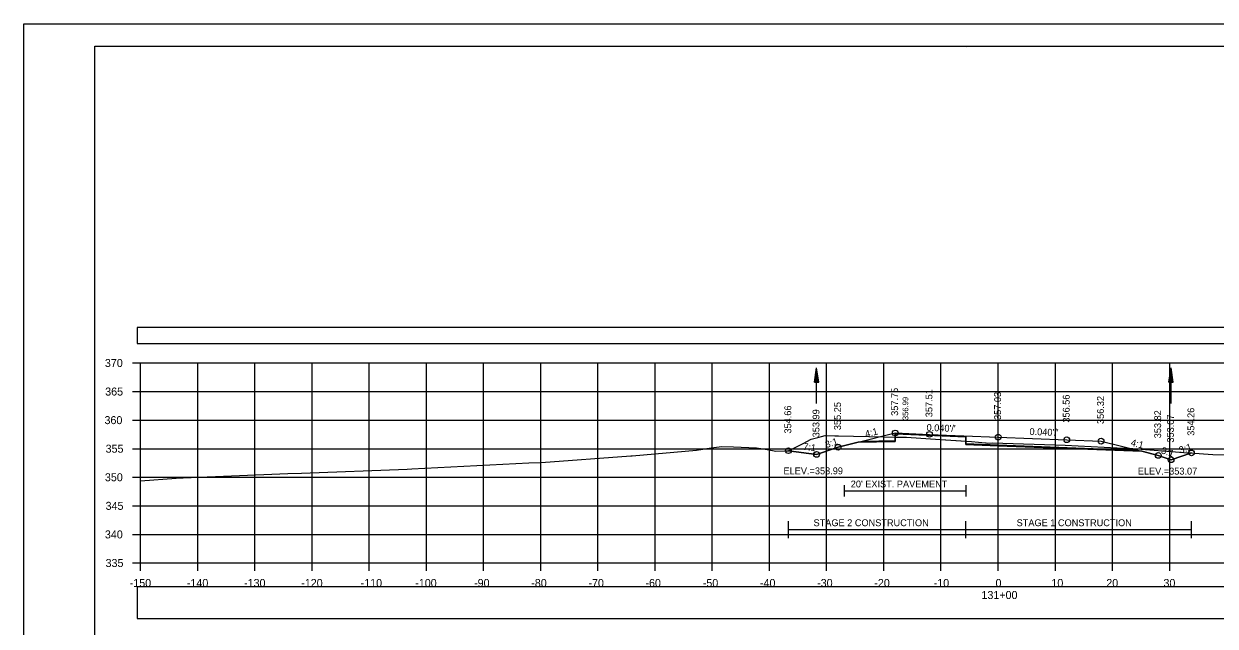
# Model space of a CAD drawing. Extents: x 1376273 to 1384221, y 378927 to 384592.
# Drawn here: x 1376887.4 to 1377095.7, y 381286.4 to 381391.9 of the extents above; entities that cross this region are included whole.
import ezdxf

# ---------------------------------------------------------------- set-up
doc = ezdxf.new("R2010")
doc.units = 0
for name, color, linetype in [('R_Alt Surface', 7, 'Continuous'), ('R_Axis', 7, 'Continuous'), ('R_Axis Annot', 7, 'Continuous'), ('R_Border', 7, 'Continuous'), ('R_Border Notes', 7, 'Continuous'), ('R_Dimension', 7, 'Continuous'), ('R_Exist Surface', 7, 'Continuous'), ('R_Fin Surface', 7, 'Continuous'), ('R_Grid', 7, 'Continuous'), ('R_No Plot', 7, 'Continuous'), ('R_Water', 7, 'Continuous'), ('R_Xsect Elev', 7, 'Continuous'), ('R_Xsect Slope', 7, 'Continuous'), ('T_Detection Zones', 7, 'Continuous'), ('T_Vehicle Path Lt Minor', 7, 'Continuous')]:
    doc.layers.add(name, color=color, linetype=linetype)

msp = doc.modelspace()

# ---------------------------------------------------------------- linework, layer by layer
at = {"layer": 'R_Alt Surface'}
for points in [[(1377033.97, 381318.81), (1377039.76, 381318.92), (1377039.77, 381320.09), (1377052.1, 381319.6), (1377052.1, 381318.43), (1377057.77, 381318.21), (1377081.94, 381317.28)], [(1377030.84, 381311.12), (1377030.84, 381309.12)], [(1377052.1, 381311.12), (1377052.1, 381309.12)], [(1377030.84, 381310.12), (1377052.1, 381310.12)]]:
    msp.add_lwpolyline(points, dxfattribs=at)
at = {"layer": 'R_Axis'}
for p, q in [((1376906.37, 381332.51), (1376907.77, 381332.51)), ((1376907.77, 381297.51), (1376907.77, 381332.51)), ((1376906.37, 381327.51), (1376907.77, 381327.51)), ((1376906.37, 381322.51), (1376907.77, 381322.51)), ((1376906.37, 381317.51), (1376907.77, 381317.51)), ((1376906.37, 381312.51), (1376907.77, 381312.51)), ((1376906.37, 381307.51), (1376907.77, 381307.51)), ((1376906.37, 381302.51), (1376907.77, 381302.51)), ((1376906.37, 381297.51), (1376907.77, 381297.51)), ((1376907.77, 381297.51), (1377207.77, 381297.51)), ((1376907.77, 381296.11), (1376907.77, 381297.51)), ((1376917.77, 381296.11), (1376917.77, 381297.51)), ((1376927.77, 381296.11), (1376927.77, 381297.51)), ((1376937.77, 381296.11), (1376937.77, 381297.51)), ((1376947.77, 381296.11), (1376947.77, 381297.51)), ((1376957.77, 381296.11), (1376957.77, 381297.51)), ((1376967.77, 381296.11), (1376967.77, 381297.51)), ((1376977.77, 381296.11), (1376977.77, 381297.51)), ((1376987.77, 381296.11), (1376987.77, 381297.51)), ((1376997.77, 381296.11), (1376997.77, 381297.51)), ((1377007.77, 381296.11), (1377007.77, 381297.51)), ((1377017.77, 381296.11), (1377017.77, 381297.51)), ((1377027.77, 381296.11), (1377027.77, 381297.51)), ((1377037.77, 381296.11), (1377037.77, 381297.51)), ((1377047.77, 381296.11), (1377047.77, 381297.51)), ((1377057.77, 381296.11), (1377057.77, 381297.51)), ((1377067.77, 381296.11), (1377067.77, 381297.51)), ((1377077.77, 381296.11), (1377077.77, 381297.51)), ((1377087.77, 381296.11), (1377087.77, 381297.51))]:
    msp.add_line(p, q, dxfattribs=at)
at = {"layer": 'R_Axis Annot'}
for points in [[(1376907.2, 381335.92), (1377209.01, 381335.92), (1377209.01, 381338.74), (1376907.2, 381338.74)], [(1376907.2, 381287.79), (1377209.01, 381287.79), (1377209.01, 381293.31), (1376907.2, 381293.31)]]:
    msp.add_lwpolyline(points, close=True, dxfattribs=at)
at = {"layer": 'R_Border'}
for p, q in [((1376899.77, 381387.97), (1377215.95, 381387.97)), ((1376899.77, 381182.51), (1376899.77, 381387.97)), ((1377052.29, 381387.71), (1377052.29, 381387.71)), ((1377052.29, 381387.71), (1377052.29, 381387.71))]:
    msp.add_line(p, q, dxfattribs=at)
at = {"layer": 'R_Dimension'}
for p, q in [((1377021.08, 381301.85), (1377021.08, 381304.85)), ((1377052.1, 381301.85), (1377052.1, 381304.85)), ((1377091.58, 381301.85), (1377091.58, 381304.85)), ((1377021.08, 381303.35), (1377091.58, 381303.35))]:
    msp.add_line(p, q, dxfattribs=at)
at = {"layer": 'R_Exist Surface'}
msp.add_lwpolyline([(1376907.77, 381311.9), (1376914.02, 381312.33), (1376915.01, 381312.39), (1376915.23, 381312.41), (1376933.52, 381313.15), (1376935.92, 381313.21), (1376954.39, 381313.95), (1376955.24, 381313.99), (1376975.68, 381315.03), (1376977.82, 381315.12), (1376993.54, 381316.27), (1376993.74, 381316.28), (1376993.78, 381316.28), (1377005.03, 381317.24), (1377007.56, 381317.67), (1377009.43, 381317.91), (1377011.47, 381317.81), (1377015.52, 381317.65), (1377017.36, 381317.38), (1377018.89, 381317.1), (1377020.42, 381317.15), (1377021.08, 381317.16), (1377023.66, 381318.42), (1377025.05, 381319.16), (1377026.24, 381319.47), (1377027.5, 381319.81), (1377029.2, 381319.78), (1377029.84, 381319.78), (1377037.78, 381319.56), (1377041.75, 381319.5), (1377045.96, 381319.25), (1377053.1, 381318.75), (1377055.56, 381318.55), (1377055.65, 381318.54), (1377055.67, 381318.54), (1377055.92, 381318.5), (1377056.76, 381318.51), (1377069.48, 381318.1), (1377078.57, 381317.68), (1377080.56, 381317.61), (1377091.03, 381316.8), (1377091.18, 381316.8), (1377091.28, 381316.79), (1377095.29, 381316.52), (1377101.89, 381316.33)], dxfattribs=at)
at = {"layer": 'R_Fin Surface'}
msp.add_lwpolyline([(1377021.08, 381317.16), (1377026.01, 381316.5), (1377029.77, 381317.76), (1377033.26, 381318.63), (1377039.77, 381320.26), (1377045.77, 381320.02), (1377057.77, 381319.54), (1377069.77, 381319.07), (1377075.77, 381318.83), (1377082.88, 381317.05), (1377085.77, 381316.33), (1377088.01, 381315.58), (1377091.58, 381316.77)], dxfattribs=at)
at = {"layer": 'R_Grid'}
for p, q in [((1376907.77, 381332.51), (1377207.77, 381332.51)), ((1376907.77, 381297.51), (1376907.77, 381332.51)), ((1376907.77, 381332.51), (1377207.77, 381332.51)), ((1376907.77, 381297.51), (1376907.77, 381332.51)), ((1376917.77, 381297.51), (1376917.77, 381332.51)), ((1376917.77, 381297.51), (1376917.77, 381332.51)), ((1376927.77, 381297.51), (1376927.77, 381332.51)), ((1376927.77, 381297.51), (1376927.77, 381332.51)), ((1376937.77, 381297.51), (1376937.77, 381332.51)), ((1376937.77, 381297.51), (1376937.77, 381332.51)), ((1376947.77, 381297.51), (1376947.77, 381332.51)), ((1376947.77, 381297.51), (1376947.77, 381332.51)), ((1376957.77, 381297.51), (1376957.77, 381332.51)), ((1376957.77, 381297.51), (1376957.77, 381332.51)), ((1376967.77, 381297.51), (1376967.77, 381332.51)), ((1376967.77, 381297.51), (1376967.77, 381332.51)), ((1376977.77, 381297.51), (1376977.77, 381332.51)), ((1376977.77, 381297.51), (1376977.77, 381332.51)), ((1376987.77, 381297.51), (1376987.77, 381332.51)), ((1376987.77, 381297.51), (1376987.77, 381332.51)), ((1376997.77, 381297.51), (1376997.77, 381332.51)), ((1376997.77, 381297.51), (1376997.77, 381332.51)), ((1377007.77, 381297.51), (1377007.77, 381332.51)), ((1377007.77, 381297.51), (1377007.77, 381332.51)), ((1377017.77, 381297.51), (1377017.77, 381332.51)), ((1377017.77, 381297.51), (1377017.77, 381332.51)), ((1377027.77, 381297.51), (1377027.77, 381332.51)), ((1377027.77, 381297.51), (1377027.77, 381332.51)), ((1377037.77, 381297.51), (1377037.77, 381332.51)), ((1377037.77, 381297.51), (1377037.77, 381332.51)), ((1377047.77, 381297.51), (1377047.77, 381332.51)), ((1377047.77, 381297.51), (1377047.77, 381332.51)), ((1377057.77, 381297.51), (1377057.77, 381332.51)), ((1377057.77, 381297.51), (1377057.77, 381332.51)), ((1377067.77, 381297.51), (1377067.77, 381332.51)), ((1377067.77, 381297.51), (1377067.77, 381332.51)), ((1377077.77, 381297.51), (1377077.77, 381332.51)), ((1377077.77, 381297.51), (1377077.77, 381332.51)), ((1377087.77, 381297.51), (1377087.77, 381332.51)), ((1377087.77, 381297.51), (1377087.77, 381332.51)), ((1376907.77, 381327.51), (1377207.77, 381327.51)), ((1376907.77, 381327.51), (1377207.77, 381327.51)), ((1376907.77, 381322.51), (1377207.77, 381322.51)), ((1376907.77, 381322.51), (1377207.77, 381322.51)), ((1376907.77, 381317.51), (1377207.77, 381317.51)), ((1376907.77, 381317.51), (1377207.77, 381317.51)), ((1376907.77, 381312.51), (1377207.77, 381312.51)), ((1376907.77, 381312.51), (1377207.77, 381312.51)), ((1376907.77, 381307.51), (1377207.77, 381307.51)), ((1376907.77, 381307.51), (1377207.77, 381307.51)), ((1376907.77, 381302.51), (1377207.77, 381302.51)), ((1376907.77, 381302.51), (1377207.77, 381302.51)), ((1376907.77, 381297.51), (1377207.77, 381297.51)), ((1376907.77, 381297.51), (1377207.77, 381297.51))]:
    msp.add_line(p, q, dxfattribs=at)
at = {"layer": 'R_No Plot'}
msp.add_line((1376887.37, 381391.86), (1377220.7, 381391.86), dxfattribs=at)
for points in [[(1376887.36, 381391.86), (1377220.7, 381391.86), (1377220.7, 381178.53), (1376887.36, 381178.53)], [(1377133.69, 381387.97), (1377133.69, 381378.09), (1377169.42, 381378.09), (1377169.42, 381375.17), (1377192.62, 381375.17), (1377192.62, 381350.84), (1377215.95, 381350.84), (1377215.95, 381182.51), (1376899.77, 381182.51), (1376899.77, 381387.97)]]:
    msp.add_lwpolyline(points, close=True, dxfattribs=at)
msp.add_lwpolyline([(1377033.26, 381318.63), (1377039.76, 381318.76), (1377039.77, 381320.09), (1377052.1, 381319.6), (1377052.1, 381318.27), (1377057.77, 381318.04), (1377082.88, 381317.05)], dxfattribs=at)
for centre in [(1377039.77, 381320.26), (1377039.77, 381320.26), (1377045.77, 381320.02), (1377045.77, 381320.02), (1377057.77, 381319.54), (1377057.77, 381319.54), (1377069.77, 381319.07), (1377069.77, 381319.07), (1377075.77, 381318.83), (1377075.77, 381318.83), (1377021.08, 381317.16), (1377026.01, 381316.5), (1377026.01, 381316.5), (1377026.01, 381316.5), (1377026.01, 381316.5), (1377029.77, 381317.76), (1377029.77, 381317.76), (1377091.58, 381316.77), (1377091.58, 381316.77), (1377085.77, 381316.33), (1377085.77, 381316.33), (1377088.01, 381315.58), (1377088.01, 381315.58), (1377088.01, 381315.58), (1377088.01, 381315.58)]:
    msp.add_circle(centre, 0.5, dxfattribs=at)
at = {"layer": 'R_Water'}
for p, q in [((1377025.64, 381329.17), (1377026.01, 381331.67)), ((1377026.01, 381325.42), (1377026.01, 381331.67)), ((1377026.39, 381329.17), (1377026.01, 381331.67)), ((1377087.63, 381329.17), (1377088.01, 381331.67)), ((1377088.01, 381325.42), (1377088.01, 381331.67)), ((1377088.38, 381329.17), (1377088.01, 381331.67)), ((1377025.7, 381329.17), (1377026.01, 381331.25)), ((1377025.76, 381329.17), (1377026.01, 381330.82)), ((1377025.82, 381329.17), (1377026.01, 381330.41)), ((1377025.89, 381329.17), (1377026.01, 381329.98)), ((1377025.95, 381329.17), (1377026.01, 381329.56)), ((1377026.32, 381329.17), (1377026.01, 381331.25)), ((1377026.26, 381329.17), (1377026.01, 381330.82)), ((1377026.2, 381329.17), (1377026.01, 381330.41)), ((1377026.13, 381329.17), (1377026.01, 381329.98)), ((1377026.07, 381329.17), (1377026.01, 381329.56)), ((1377087.7, 381329.17), (1377088.01, 381331.25)), ((1377087.76, 381329.17), (1377088.01, 381330.82)), ((1377087.82, 381329.17), (1377088.01, 381330.41)), ((1377087.89, 381329.17), (1377088.01, 381329.98)), ((1377087.95, 381329.17), (1377088.01, 381329.56)), ((1377088.32, 381329.17), (1377088.01, 381331.25)), ((1377088.26, 381329.17), (1377088.01, 381330.82)), ((1377088.2, 381329.17), (1377088.01, 381330.41)), ((1377088.13, 381329.17), (1377088.01, 381329.98)), ((1377088.07, 381329.17), (1377088.01, 381329.56)), ((1377025.64, 381329.17), (1377026.39, 381329.17)), ((1377087.63, 381329.17), (1377088.38, 381329.17))]:
    msp.add_line(p, q, dxfattribs=at)
at = {"layer": 'T_Detection Zones'}
for points in [[(1377021.08, 381317.16), (1377023.66, 381318.42), (1377025.05, 381319.16), (1377026.24, 381319.47), (1377027.5, 381319.81), (1377029.2, 381319.78), (1377029.84, 381319.78), (1377037.78, 381319.56), (1377039.76, 381319.53), (1377039.76, 381318.76), (1377033.26, 381318.63), (1377029.77, 381317.76), (1377026.01, 381316.5)], [(1377052.1, 381318.82), (1377053.1, 381318.75), (1377055.56, 381318.55), (1377055.65, 381318.54), (1377055.67, 381318.54), (1377055.92, 381318.5), (1377056.76, 381318.51), (1377069.48, 381318.1), (1377078.57, 381317.68), (1377080.56, 381317.61), (1377091.03, 381316.8), (1377091.18, 381316.8), (1377091.28, 381316.79), (1377091.58, 381316.77), (1377088.01, 381315.58), (1377085.77, 381316.33), (1377082.88, 381317.05), (1377057.77, 381318.04), (1377052.1, 381318.27)]]:
    msp.add_lwpolyline(points, close=True, dxfattribs=at)
at = {"layer": 'T_Vehicle Path Lt Minor'}
msp.add_lwpolyline([(1377039.76, 381319.53), (1377041.75, 381319.5), (1377045.96, 381319.25), (1377052.1, 381318.82), (1377052.1, 381319.6), (1377039.77, 381320.09)], close=True, dxfattribs=at)

# ---------------------------------------------------------------- texts
at = {"layer": 'R_Alt Surface'}
msp.add_text("20' EXIST. PAVEMENT", height=1.2, dxfattribs=at).set_placement((1377031.99, 381310.73))
at = {"layer": 'R_Axis Annot'}
for s, p in [('370', (1376901.54, 381331.81)), ('365', (1376901.59, 381326.81)), ('360', (1376901.47, 381321.81)), ('355', (1376901.66, 381316.81)), ('350', (1376901.54, 381311.81)), ('345', (1376901.66, 381306.81)), ('340', (1376901.54, 381301.81)), ('335', (1376901.66, 381296.81)), ('-150', (1376905.88, 381293.31)), ('-140', (1376915.88, 381293.31)), ('-130', (1376925.88, 381293.31)), ('-120', (1376935.88, 381293.31)), ('-110', (1376946.27, 381293.31)), ('-100', (1376955.82, 381293.31)), ('-90', (1376966.11, 381293.31)), ('-80', (1376976.11, 381293.31)), ('-70', (1376986.11, 381293.31)), ('-60', (1376996.08, 381293.31)), ('-50', (1377006.11, 381293.31)), ('-40', (1377016.11, 381293.31)), ('-30', (1377026.11, 381293.31)), ('-20', (1377036.11, 381293.31)), ('-10', (1377046.5, 381293.31)), ('0', (1377057.31, 381293.31)), ('10', (1377067.08, 381293.31)), ('20', (1377076.68, 381293.31)), ('30', (1377086.68, 381293.31)), ('131+00', (1377054.85, 381291.21))]:
    msp.add_text(s, height=1.4, dxfattribs=at).set_placement(p)
at = {"layer": 'R_Border Notes'}
for s, p in [('ELEV.=353.99', (1377020.23, 381313.03)), ('ELEV.=353.07', (1377082.19, 381312.98))]:
    msp.add_text(s, height=1.2, dxfattribs=at).set_placement(p)
at = {"layer": 'R_Dimension'}
for s, p in [('STAGE 2 CONSTRUCTION', (1377025.48, 381303.95)), ('STAGE 1 CONSTRUCTION', (1377061, 381303.95))]:
    msp.add_text(s, height=1.2, dxfattribs=at).set_placement(p)
at = {"layer": 'R_Xsect Elev'}
for s, height, p in [('357.75', 1.2, (1377040.27, 381323.26)), ('357.51', 1.2, (1377046.27, 381323.02)), ('357.03', 1.2, (1377058.27, 381322.54)), ('355.25', 1.2, (1377030.27, 381320.76)), ('356.99', 1, (1377042.05, 381322.5)), ('356.56', 1.2, (1377070.27, 381322.07)), ('356.32', 1.2, (1377076.27, 381321.83)), ('354.66', 1.2, (1377021.58, 381320.16)), ('353.99', 1.2, (1377026.51, 381319.5)), ('353.82', 1.2, (1377086.27, 381319.33)), ('353.07', 1.2, (1377088.51, 381318.58)), ('354.26', 1.2, (1377092.08, 381319.77))]:
    msp.add_text(s, height=height, rotation=90, dxfattribs=at).set_placement(p)
at = {"layer": 'R_Xsect Slope'}
for s, rotation, p in [('4:1', 14.0362, (1377034.65, 381319.49)), ("0.040'/'", 357.7318, (1377045.23, 381320.64)), ("0.040'/'", 357.7244, (1377063.23, 381319.93)), ('3:1', 18.4349, (1377027.73, 381317.6)), ('4:1', 345.9638, (1377080.89, 381318.06)), ('7:1', 352.3753, (1377023.61, 381317.33)), ('3:1', 341.5651, (1377086.18, 381316.73)), ('3:1', 18.4349, (1377089.63, 381316.65))]:
    msp.add_text(s, height=1.2, rotation=rotation, dxfattribs=at).set_placement(p)

doc.saveas('drawing.dxf')
